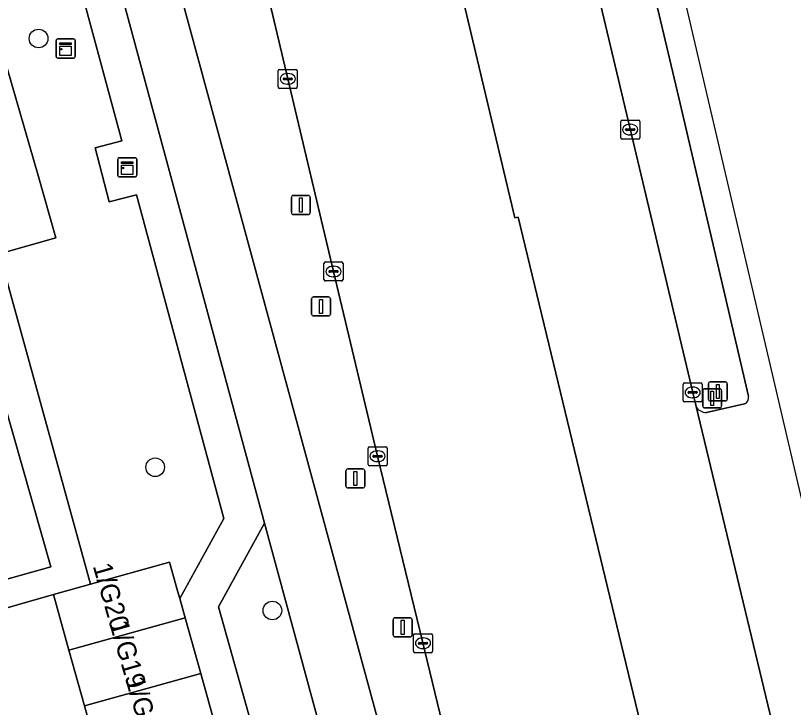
# Model space of a CAD drawing. Extents: x 158455 to 159797, y 387218 to 388672.
# Drawn here: x 159636.86 to 159677.74, y 388169.11 to 388205.48 of the extents above; entities that cross this region are included whole.
import ezdxf

# ---------------------------------------------------------------- set-up
doc = ezdxf.new("R2010")
doc.units = 0
for name, color, linetype in [('IMGEO_Berm_groen', 7, 'Continuous'), ('IMGEO_Boom', 7, 'Continuous'), ('IMGEO_Erf', 7, 'Continuous'), ('IMGEO_Fietspad_gesloten', 7, 'Continuous'), ('IMGEO_Groenvoorziening', 7, 'Continuous'), ('IMGEO_Kast', 7, 'Continuous'), ('IMGEO_Kolk', 7, 'Continuous'), ('IMGEO_Lichtmast', 7, 'Continuous'), ('IMGEO_OVBaan_gesloten', 7, 'Continuous'), ('IMGEO_Pand', 7, 'Continuous'), ('IMGEO_Pand_nummerreeks', 7, 'Continuous'), ('IMGEO_Portaal', 7, 'Continuous'), ('IMGEO_Rijbaan_lokaal_open', 7, 'Continuous'), ('IMGEO_Rijbaan_regionaal_gesloten', 7, 'Continuous'), ('IMGEO_Verkeersbordpaal', 7, 'Continuous'), ('IMGEO_Verkeersregelinstallatiepaal', 7, 'Continuous'), ('IMGEO_Voetpad_open', 7, 'Continuous')]:
    doc.layers.add(name, color=color, linetype=linetype)

msp = doc.modelspace()

# ---------------------------------------------------------------- linework, layer by layer
at = {"layer": 'IMGEO_Berm_groen'}
for points in [[(159675.371, 388185.466), (159671.711, 388201.147), (159663.582, 388235.478)], [(159660.811, 388234.68), (159672.62, 388184.925)], [(159651.166, 388202.15), (159648.765, 388212.298), (159646.344, 388222.432), (159644.377, 388230.62), (159644.302, 388230.936)], [(159639.758, 388227.953), (159640.031, 388226.875), (159658.488, 388158.911), (159658.763, 388157.822)], [(159634.385, 388225.24), (159634.356, 388224.809), (159631.488, 388219.772), (159638.058, 388197.062), (159638.98, 388193.787), (159636.003, 388192.949), (159640.81, 388175.591), (159644.957, 388176.749), (159645.378, 388175.243), (159645.494, 388174.828), (159647.811, 388179.043), (159643.213, 388196.057), (159641.777, 388195.686), (159641.04, 388198.532), (159642.447, 388198.888), (159635.636, 388224.071)], [(159662.181, 388156.706), (159662.185, 388156.811), (159661.39, 388159.754), (159660.603, 388162.867), (159658.255, 388172.57), (159655.888, 388182.314), (159653.572, 388192.025), (159651.166, 388202.15)], [(159673.164, 388184.618), (159675.171, 388185.064)]]:
    msp.add_lwpolyline(points, dxfattribs=at)
for centre, radius, start, end in [((159675.061, 388185.369), 0.324, 289.7608, 17.3374), ((159673.143, 388185.216), 0.598, 209.1015, 272.0231)]:
    msp.add_arc(centre, radius, start, end, dxfattribs=at)
at = {"layer": 'IMGEO_Boom'}
for centre in [(159638.072, 388204.27), (159644.199, 388181.735), (159650.361, 388174.205)]:
    msp.add_circle(centre, 0.489, dxfattribs=at)
at = {"layer": 'IMGEO_Erf'}
for points in [[(159636.003, 388192.949), (159638.98, 388193.787), (159638.058, 388197.062), (159631.488, 388219.772)], [(159632.895, 388174.864), (159638.725, 388176.498), (159635.221, 388188.773)]]:
    msp.add_lwpolyline(points, dxfattribs=at)
at = {"layer": 'IMGEO_Fietspad_gesloten'}
for points in [[(159658.763, 388157.822), (159658.488, 388158.911), (159640.031, 388226.875), (159639.758, 388227.953)], [(159637.683, 388224.215), (159644.254, 388199.877), (159649.95, 388178.792), (159657.224, 388151.962), (159658.025, 388149.006), (159660.304, 388140.704), (159661.947, 388135.028), (159664.534, 388125.683), (159669.802, 388106.904), (159673.015, 388095.37), (159685.789, 388050.048), (159696.558, 388011.582), (159703.942, 387985.301), (159705.075, 387981.191), (159705.828, 387978.447), (159707.21, 387973.41), (159715.919, 387942.632), (159716.56, 387939.594)]]:
    msp.add_lwpolyline(points, dxfattribs=at)
at = {"layer": 'IMGEO_Groenvoorziening'}
msp.add_lwpolyline([(159649.95, 388178.792), (159647.523, 388174.401), (159654.08, 388151.059), (159657.224, 388151.962)], close=True, dxfattribs=at)
at = {"layer": 'IMGEO_Kast'}
for p, q in [((159638.997, 388203.321), (159638.997, 388204.162)), ((159638.997, 388204.162), (159638.997, 388203.321)), ((159639.072, 388204.246), (159639.913, 388204.246)), ((159639.913, 388204.246), (159639.072, 388204.246)), ((159639.997, 388204.171), (159639.997, 388203.33)), ((159639.997, 388203.33), (159639.997, 388204.171)), ((159639.922, 388203.246), (159639.081, 388203.246)), ((159639.081, 388203.246), (159639.922, 388203.246)), ((159642.305, 388198.001), (159643.146, 388198.001)), ((159643.146, 388198.001), (159642.305, 388198.001)), ((159642.23, 388197.076), (159642.23, 388197.917)), ((159642.23, 388197.917), (159642.23, 388197.076)), ((159643.23, 388197.926), (159643.23, 388197.085)), ((159643.23, 388197.085), (159643.23, 388197.926)), ((159643.155, 388197.001), (159642.314, 388197.001)), ((159642.314, 388197.001), (159643.155, 388197.001))]:
    msp.add_line(p, q, dxfattribs=at)
for points in [[(159639.192, 388204.036), (159639.792, 388204.036), (159639.792, 388203.951), (159639.192, 388203.951), (159639.192, 388204.036)], [(159639.192, 388203.861), (159639.792, 388203.861), (159639.792, 388203.372), (159639.192, 388203.372), (159639.192, 388203.861)], [(159642.425, 388197.791), (159643.025, 388197.791), (159643.025, 388197.706), (159642.425, 388197.706), (159642.425, 388197.791)], [(159642.425, 388197.616), (159643.025, 388197.616), (159643.025, 388197.127), (159642.425, 388197.127), (159642.425, 388197.616)]]:
    msp.add_lwpolyline(points, dxfattribs=at)
for centre in [(159639.276, 388203.71), (159642.509, 388197.465)]:
    msp.add_circle(centre, 0.0377, dxfattribs=at)
for centre, start, end in [((159639.075, 388204.168), 92.4484, 184.2845), ((159639.075, 388204.168), 92.4484, 184.2845), ((159639.919, 388204.168), 2.4484, 94.2845), ((159639.919, 388204.168), 2.4484, 94.2845), ((159639.075, 388203.324), 182.4484, 274.2845), ((159639.075, 388203.324), 182.4484, 274.2845), ((159639.919, 388203.324), 272.4484, 4.2845), ((159639.919, 388203.324), 272.4484, 4.2845), ((159642.308, 388197.923), 92.4484, 184.2845), ((159642.308, 388197.923), 92.4484, 184.2845), ((159643.152, 388197.923), 2.4484, 94.2845), ((159643.152, 388197.923), 2.4484, 94.2845), ((159642.308, 388197.079), 182.4484, 274.2845), ((159642.308, 388197.079), 182.4484, 274.2845), ((159643.152, 388197.079), 272.4484, 4.2845), ((159643.152, 388197.079), 272.4484, 4.2845)]:
    msp.add_arc(centre, 0.0779, start, end, dxfattribs=at)
at = {"layer": 'IMGEO_Kolk'}
for p, q in [((159650.665, 388201.724), (159650.665, 388202.576)), ((159650.74, 388202.65), (159651.592, 388202.65)), ((159651.666, 388202.576), (159651.666, 388201.724)), ((159650.924, 388202.144), (159650.924, 388202.156)), ((159651.362, 388202.107), (159650.964, 388202.107)), ((159650.967, 388202.193), (159651.365, 388202.193)), ((159651.153, 388202.43), (159651.178, 388202.43)), ((159651.408, 388202.156), (159651.408, 388202.144)), ((159651.592, 388201.65), (159650.74, 388201.65)), ((159651.176, 388201.87), (159651.151, 388201.87)), ((159668.664, 388199.056), (159668.664, 388199.908)), ((159668.739, 388199.982), (159669.591, 388199.982)), ((159669.152, 388199.762), (159669.177, 388199.762)), ((159669.665, 388199.908), (159669.665, 388199.056)), ((159668.923, 388199.476), (159668.923, 388199.488)), ((159669.361, 388199.439), (159668.963, 388199.439)), ((159668.966, 388199.525), (159669.364, 388199.525)), ((159669.175, 388199.202), (159669.15, 388199.202)), ((159669.407, 388199.488), (159669.407, 388199.476)), ((159669.591, 388198.982), (159668.739, 388198.982)), ((159653.071, 388191.599), (159653.071, 388192.451)), ((159653.146, 388192.525), (159653.998, 388192.525)), ((159653.559, 388192.305), (159653.584, 388192.305)), ((159654.072, 388192.451), (159654.072, 388191.599)), ((159653.33, 388192.019), (159653.33, 388192.031)), ((159653.768, 388191.982), (159653.37, 388191.982)), ((159653.373, 388192.068), (159653.771, 388192.068)), ((159653.814, 388192.031), (159653.814, 388192.019)), ((159653.998, 388191.525), (159653.146, 388191.525)), ((159653.582, 388191.745), (159653.557, 388191.745)), ((159672.018, 388186.167), (159672.87, 388186.167)), ((159671.943, 388185.241), (159671.943, 388186.093)), ((159672.245, 388185.71), (159672.643, 388185.71)), ((159672.431, 388185.947), (159672.456, 388185.947)), ((159672.944, 388186.093), (159672.944, 388185.241)), ((159672.202, 388185.661), (159672.202, 388185.673)), ((159672.64, 388185.624), (159672.242, 388185.624)), ((159672.454, 388185.387), (159672.429, 388185.387)), ((159672.686, 388185.673), (159672.686, 388185.661)), ((159672.87, 388185.167), (159672.018, 388185.167)), ((159655.387, 388181.888), (159655.387, 388182.74)), ((159655.462, 388182.814), (159656.314, 388182.814)), ((159655.875, 388182.594), (159655.9, 388182.594)), ((159656.388, 388182.74), (159656.388, 388181.888)), ((159655.646, 388182.308), (159655.646, 388182.32)), ((159656.084, 388182.271), (159655.686, 388182.271)), ((159655.689, 388182.357), (159656.087, 388182.357)), ((159655.898, 388182.034), (159655.873, 388182.034)), ((159656.13, 388182.32), (159656.13, 388182.308)), ((159656.314, 388181.814), (159655.462, 388181.814)), ((159657.774, 388172.059), (159657.774, 388172.911)), ((159657.849, 388172.985), (159658.701, 388172.985)), ((159658.262, 388172.765), (159658.287, 388172.765)), ((159658.775, 388172.911), (159658.775, 388172.059)), ((159658.033, 388172.479), (159658.033, 388172.491)), ((159658.471, 388172.442), (159658.073, 388172.442)), ((159658.076, 388172.528), (159658.474, 388172.528)), ((159658.285, 388172.205), (159658.26, 388172.205)), ((159658.517, 388172.491), (159658.517, 388172.479)), ((159658.701, 388171.985), (159657.849, 388171.985))]:
    msp.add_line(p, q, dxfattribs=at)
for points in [[(159650.665, 388201.724), (159650.665, 388202.576)], [(159650.74, 388202.65), (159651.592, 388202.65)], [(159651.666, 388202.576), (159651.666, 388201.724)], [(159651.592, 388201.65), (159650.74, 388201.65)], [(159668.664, 388199.056), (159668.664, 388199.908)], [(159668.739, 388199.982), (159669.591, 388199.982)], [(159669.665, 388199.908), (159669.665, 388199.056)], [(159669.591, 388198.982), (159668.739, 388198.982)], [(159653.071, 388191.599), (159653.071, 388192.451)], [(159653.146, 388192.525), (159653.998, 388192.525)], [(159654.072, 388192.451), (159654.072, 388191.599)], [(159653.998, 388191.525), (159653.146, 388191.525)], [(159672.018, 388186.167), (159672.87, 388186.167)], [(159671.943, 388185.241), (159671.943, 388186.093)], [(159672.944, 388186.093), (159672.944, 388185.241)], [(159672.87, 388185.167), (159672.018, 388185.167)], [(159655.387, 388181.888), (159655.387, 388182.74)], [(159655.462, 388182.814), (159656.314, 388182.814)], [(159656.388, 388182.74), (159656.388, 388181.888)], [(159656.314, 388181.814), (159655.462, 388181.814)], [(159657.774, 388172.059), (159657.774, 388172.911)], [(159657.849, 388172.985), (159658.701, 388172.985)], [(159658.775, 388172.911), (159658.775, 388172.059)], [(159658.701, 388171.985), (159657.849, 388171.985)]]:
    msp.add_lwpolyline(points, dxfattribs=at)
for centre, radius, start, end in [((159650.742, 388202.574), 0.0765, 91.552, 178.448), ((159650.742, 388202.574), 0.0765, 91.552, 178.448), ((159651.59, 388202.574), 0.0765, 1.552, 88.448), ((159651.59, 388202.574), 0.0765, 1.552, 88.448), ((159650.964, 388202.153), 0.0403, 85.8775, 175.7526), ((159650.961, 388202.143), 0.0366, 178.938, 274.7102), ((159651.365, 388202.15), 0.043, 264.8664, 352.4533), ((159651.369, 388202.155), 0.0386, 1.7309, 96.639), ((159650.742, 388201.726), 0.0765, 181.552, 268.448), ((159650.742, 388201.726), 0.0765, 181.552, 268.448), ((159651.59, 388201.726), 0.0765, 271.552, 358.448), ((159651.59, 388201.726), 0.0765, 271.552, 358.448), ((159668.741, 388199.906), 0.0765, 91.552, 178.448), ((159668.741, 388199.906), 0.0765, 91.552, 178.448), ((159669.589, 388199.906), 0.0765, 1.552, 88.448), ((159669.589, 388199.906), 0.0765, 1.552, 88.448), ((159668.963, 388199.485), 0.0403, 85.8775, 175.7526), ((159668.96, 388199.475), 0.0366, 178.938, 274.7102), ((159669.364, 388199.482), 0.043, 264.8664, 352.4533), ((159669.368, 388199.487), 0.0386, 1.7309, 96.639), ((159668.741, 388199.058), 0.0765, 181.552, 268.448), ((159668.741, 388199.058), 0.0765, 181.552, 268.448), ((159669.589, 388199.058), 0.0765, 271.552, 358.448), ((159669.589, 388199.058), 0.0765, 271.552, 358.448), ((159653.148, 388192.449), 0.0765, 91.552, 178.448), ((159653.148, 388192.449), 0.0765, 91.552, 178.448), ((159653.996, 388192.449), 0.0765, 1.552, 88.448), ((159653.996, 388192.449), 0.0765, 1.552, 88.448), ((159653.37, 388192.028), 0.0403, 85.8775, 175.7526), ((159653.367, 388192.018), 0.0366, 178.938, 274.7102), ((159653.771, 388192.025), 0.043, 264.8664, 352.4533), ((159653.775, 388192.03), 0.0386, 1.7309, 96.639), ((159653.148, 388191.601), 0.0765, 181.552, 268.448), ((159653.148, 388191.601), 0.0765, 181.552, 268.448), ((159653.996, 388191.601), 0.0765, 271.552, 358.448), ((159653.996, 388191.601), 0.0765, 271.552, 358.448), ((159672.02, 388186.091), 0.0765, 91.552, 178.448), ((159672.02, 388186.091), 0.0765, 91.552, 178.448), ((159672.868, 388186.091), 0.0765, 1.552, 88.448), ((159672.868, 388186.091), 0.0765, 1.552, 88.448), ((159672.242, 388185.67), 0.0403, 85.8775, 175.7526), ((159672.647, 388185.672), 0.0386, 1.7309, 96.639), ((159672.239, 388185.66), 0.0366, 178.938, 274.7102), ((159672.643, 388185.667), 0.043, 264.8664, 352.4533), ((159672.02, 388185.243), 0.0765, 181.552, 268.448), ((159672.02, 388185.243), 0.0765, 181.552, 268.448), ((159672.868, 388185.243), 0.0765, 271.552, 358.448), ((159672.868, 388185.243), 0.0765, 271.552, 358.448), ((159655.464, 388182.738), 0.0765, 91.552, 178.448), ((159655.464, 388182.738), 0.0765, 91.552, 178.448), ((159656.312, 388182.738), 0.0765, 1.552, 88.448), ((159656.312, 388182.738), 0.0765, 1.552, 88.448), ((159655.686, 388182.317), 0.0403, 85.8775, 175.7526), ((159655.683, 388182.307), 0.0366, 178.938, 274.7102), ((159656.087, 388182.314), 0.043, 264.8664, 352.4533), ((159656.091, 388182.319), 0.0386, 1.7309, 96.639), ((159655.464, 388181.89), 0.0765, 181.552, 268.448), ((159655.464, 388181.89), 0.0765, 181.552, 268.448), ((159656.312, 388181.89), 0.0765, 271.552, 358.448), ((159656.312, 388181.89), 0.0765, 271.552, 358.448), ((159657.851, 388172.909), 0.0765, 91.552, 178.448), ((159657.851, 388172.909), 0.0765, 91.552, 178.448), ((159658.699, 388172.909), 0.0765, 1.552, 88.448), ((159658.699, 388172.909), 0.0765, 1.552, 88.448), ((159658.073, 388172.488), 0.0403, 85.8775, 175.7526), ((159658.07, 388172.478), 0.0366, 178.938, 274.7102), ((159658.474, 388172.485), 0.043, 264.8664, 352.4533), ((159658.478, 388172.49), 0.0386, 1.7309, 96.639), ((159657.851, 388172.061), 0.0765, 181.552, 268.448), ((159657.851, 388172.061), 0.0765, 181.552, 268.448), ((159658.699, 388172.061), 0.0765, 271.552, 358.448), ((159658.699, 388172.061), 0.0765, 271.552, 358.448)]:
    msp.add_arc(centre, radius, start, end, dxfattribs=at)
for centre, major_axis, ratio, start_param, end_param in [((159651.152, 388202.15), (-0.387, 0.002), 0.722429, 4.712389, 7.853982), ((159651.177, 388202.15), (-0.39, 0.002), 0.717154, 1.570796, 4.712389), ((159669.151, 388199.482), (-0.387, 0.002), 0.722429, 4.712389, 7.853982), ((159669.176, 388199.482), (-0.39, 0.002), 0.717154, 1.570796, 4.712389), ((159653.558, 388192.025), (-0.387, 0.002), 0.722429, 4.712389, 7.853982), ((159653.583, 388192.025), (-0.39, 0.002), 0.717154, 1.570796, 4.712389), ((159672.43, 388185.667), (-0.387, 0.002), 0.722429, 4.712389, 7.853982), ((159672.455, 388185.667), (-0.39, 0.002), 0.717154, 1.570796, 4.712389), ((159655.874, 388182.314), (-0.387, 0.002), 0.722429, 4.712389, 7.853982), ((159655.899, 388182.314), (-0.39, 0.002), 0.717154, 1.570796, 4.712389), ((159658.261, 388172.485), (-0.387, 0.002), 0.722429, 4.712389, 7.853982), ((159658.286, 388172.485), (-0.39, 0.002), 0.717154, 1.570796, 4.712389)]:
    msp.add_ellipse(centre, major_axis=major_axis, ratio=ratio, start_param=start_param, end_param=end_param, dxfattribs=at)
at = {"layer": 'IMGEO_Lichtmast'}
for p, q in [((159651.356, 388195.118), (159651.356, 388195.918)), ((159651.356, 388195.918), (159651.356, 388195.118)), ((159651.456, 388196.018), (159652.246, 388196.018)), ((159652.246, 388196.018), (159651.456, 388196.018)), ((159652.346, 388195.918), (159652.346, 388195.118)), ((159652.346, 388195.118), (159652.346, 388195.918)), ((159652.246, 388195.018), (159651.456, 388195.018)), ((159651.456, 388195.018), (159652.246, 388195.018)), ((159656.706, 388172.921), (159656.706, 388173.721)), ((159656.706, 388173.721), (159656.706, 388172.921)), ((159656.806, 388173.821), (159657.596, 388173.821)), ((159657.596, 388173.821), (159656.806, 388173.821)), ((159657.696, 388173.721), (159657.696, 388172.921)), ((159657.696, 388172.921), (159657.696, 388173.721)), ((159657.596, 388172.821), (159656.806, 388172.821)), ((159656.806, 388172.821), (159657.596, 388172.821))]:
    msp.add_line(p, q, dxfattribs=at)
for points in [[(159651.776, 388195.893), (159651.926, 388195.893), (159651.926, 388195.143), (159651.776, 388195.143), (159651.776, 388195.893)], [(159657.126, 388173.696), (159657.276, 388173.696), (159657.276, 388172.946), (159657.126, 388172.946), (159657.126, 388173.696)]]:
    msp.add_lwpolyline(points, dxfattribs=at)
for centre, start, end in [((159651.456, 388195.918), 90, 180), ((159651.456, 388195.918), 90, 180), ((159652.246, 388195.918), 0, 90), ((159652.246, 388195.918), 360, 90), ((159651.456, 388195.118), 180, 270), ((159651.456, 388195.118), 180, 270), ((159652.246, 388195.118), 270, 0), ((159652.246, 388195.118), 270, 0), ((159656.806, 388173.721), 90, 180), ((159656.806, 388173.721), 90, 180), ((159657.596, 388173.721), 0, 90), ((159657.596, 388173.721), 360, 90), ((159656.806, 388172.921), 180, 270), ((159656.806, 388172.921), 180, 270), ((159657.596, 388172.921), 270, 0), ((159657.596, 388172.921), 270, 0)]:
    msp.add_arc(centre, 0.1, start, end, dxfattribs=at)
at = {"layer": 'IMGEO_OVBaan_gesloten'}
msp.add_lwpolyline([(159690.119, 388120.637), (159688.857, 388124.634), (159687.741, 388128.619), (159682.221, 388148.181), (159679.748, 388157.011), (159678.541, 388161.269), (159677.648, 388164.454), (159676.943, 388166.981), (159672.62, 388184.925), (159660.811, 388234.68), (159654.092, 388233.746), (159653.894, 388233.707), (159663.102, 388194.838), (159663.281, 388194.878), (159670.924, 388163.173), (159671.964, 388159.447), (159673.161, 388155.216), (159682.09, 388123.488), (159684.279, 388114.564)], dxfattribs=at)
at = {"layer": 'IMGEO_Pand'}
for points in [[(159645.494, 388174.828), (159645.378, 388175.243), (159644.957, 388176.749), (159640.81, 388175.591), (159638.85, 388175.043), (159639.667, 388172.119), (159645.774, 388173.825)], [(159639.667, 388172.119), (159640.483, 388169.195), (159646.591, 388170.901), (159645.774, 388173.825)], [(159640.483, 388169.195), (159641.3, 388166.271), (159647.407, 388167.977), (159646.591, 388170.901)]]:
    msp.add_lwpolyline(points, close=True, dxfattribs=at)
at = {"layer": 'IMGEO_Portaal'}
for p, q in [((159673.272, 388185.318), (159673.272, 388186.118)), ((159673.272, 388186.118), (159673.272, 388185.318)), ((159673.372, 388186.218), (159674.162, 388186.218)), ((159674.162, 388186.218), (159673.372, 388186.218)), ((159674.262, 388186.118), (159674.262, 388185.318)), ((159674.262, 388185.318), (159674.262, 388186.118)), ((159674.162, 388185.218), (159673.372, 388185.218)), ((159673.372, 388185.218), (159674.162, 388185.218)), ((159654.322, 388181.645), (159655.112, 388181.645)), ((159655.112, 388181.645), (159654.322, 388181.645)), ((159654.222, 388180.745), (159654.222, 388181.545)), ((159654.222, 388181.545), (159654.222, 388180.745)), ((159655.212, 388181.545), (159655.212, 388180.745)), ((159655.212, 388180.745), (159655.212, 388181.545)), ((159655.112, 388180.645), (159654.322, 388180.645)), ((159654.322, 388180.645), (159655.112, 388180.645))]:
    msp.add_line(p, q, dxfattribs=at)
for points in [[(159673.692, 388186.093), (159673.842, 388186.093), (159673.842, 388185.343), (159673.692, 388185.343), (159673.692, 388186.093)], [(159654.642, 388181.52), (159654.792, 388181.52), (159654.792, 388180.77), (159654.642, 388180.77), (159654.642, 388181.52)]]:
    msp.add_lwpolyline(points, dxfattribs=at)
for centre, start, end in [((159673.372, 388186.118), 90, 180), ((159673.372, 388186.118), 90, 180), ((159674.162, 388186.118), 0, 90), ((159674.162, 388186.118), 360, 90), ((159673.372, 388185.318), 180, 270), ((159673.372, 388185.318), 180, 270), ((159674.162, 388185.318), 270, 0), ((159674.162, 388185.318), 270, 0), ((159654.322, 388181.545), 90, 180), ((159654.322, 388181.545), 90, 180), ((159655.112, 388181.545), 0, 90), ((159655.112, 388181.545), 360, 90), ((159654.322, 388180.745), 180, 270), ((159654.322, 388180.745), 180, 270), ((159655.112, 388180.745), 270, 0), ((159655.112, 388180.745), 270, 0)]:
    msp.add_arc(centre, 0.1, start, end, dxfattribs=at)
at = {"layer": 'IMGEO_Rijbaan_lokaal_open'}
msp.add_lwpolyline([(159641.3, 388166.271), (159640.483, 388169.195), (159639.667, 388172.119), (159638.85, 388175.043), (159633.291, 388173.456), (159640.618, 388147.316)], dxfattribs=at)
at = {"layer": 'IMGEO_Rijbaan_regionaal_gesloten'}
for points in [[(159702.382, 388092.39), (159679.898, 388172.707), (159665.136, 388235.853), (159663.582, 388235.478), (159671.711, 388201.147), (159675.371, 388185.466)], [(159653.894, 388233.707), (159644.278, 388231.031), (159644.302, 388230.936), (159644.377, 388230.62), (159646.344, 388222.432), (159648.765, 388212.298), (159651.166, 388202.15), (159653.572, 388192.025), (159655.888, 388182.314), (159658.255, 388172.57), (159660.603, 388162.867)], [(159670.924, 388163.173), (159663.281, 388194.878), (159663.102, 388194.838), (159653.894, 388233.707)], [(159672.62, 388184.925), (159676.943, 388166.981)], [(159675.171, 388185.064), (159673.164, 388184.618)]]:
    msp.add_lwpolyline(points, dxfattribs=at)
for centre, radius, start, end in [((159675.061, 388185.369), 0.324, 289.7608, 17.3374), ((159673.143, 388185.216), 0.598, 209.1015, 272.0231)]:
    msp.add_arc(centre, radius, start, end, dxfattribs=at)
at = {"layer": 'IMGEO_Verkeersbordpaal'}
for p, q in [((159672.974, 388184.957), (159672.974, 388185.757)), ((159672.974, 388185.757), (159672.974, 388184.957)), ((159673.074, 388185.857), (159673.864, 388185.857)), ((159673.864, 388185.857), (159673.074, 388185.857)), ((159673.964, 388185.757), (159673.964, 388184.957)), ((159673.964, 388184.957), (159673.964, 388185.757)), ((159673.864, 388184.857), (159673.074, 388184.857)), ((159673.074, 388184.857), (159673.864, 388184.857))]:
    msp.add_line(p, q, dxfattribs=at)
msp.add_lwpolyline([(159673.394, 388185.732), (159673.544, 388185.732), (159673.544, 388184.982), (159673.394, 388184.982), (159673.394, 388185.732)], dxfattribs=at)
for centre, start, end in [((159673.074, 388185.757), 90, 180), ((159673.074, 388185.757), 90, 180), ((159673.864, 388185.757), 0, 90), ((159673.864, 388185.757), 360, 90), ((159673.074, 388184.957), 180, 270), ((159673.074, 388184.957), 180, 270), ((159673.864, 388184.957), 270, 0), ((159673.864, 388184.957), 270, 0)]:
    msp.add_arc(centre, 0.1, start, end, dxfattribs=at)
at = {"layer": 'IMGEO_Verkeersregelinstallatiepaal'}
for p, q in [((159652.516, 388190.686), (159653.306, 388190.686)), ((159653.306, 388190.686), (159652.516, 388190.686)), ((159652.416, 388189.786), (159652.416, 388190.586)), ((159652.416, 388190.586), (159652.416, 388189.786)), ((159653.406, 388190.586), (159653.406, 388189.786)), ((159653.406, 388189.786), (159653.406, 388190.586)), ((159653.306, 388189.686), (159652.516, 388189.686)), ((159652.516, 388189.686), (159653.306, 388189.686))]:
    msp.add_line(p, q, dxfattribs=at)
msp.add_lwpolyline([(159652.836, 388190.561), (159652.986, 388190.561), (159652.986, 388189.811), (159652.836, 388189.811), (159652.836, 388190.561)], dxfattribs=at)
for centre, start, end in [((159652.516, 388190.586), 90, 180), ((159652.516, 388190.586), 90, 180), ((159653.306, 388190.586), 0, 90), ((159653.306, 388190.586), 360, 90), ((159652.516, 388189.786), 180, 270), ((159652.516, 388189.786), 180, 270), ((159653.306, 388189.786), 270, 0), ((159653.306, 388189.786), 270, 0)]:
    msp.add_arc(centre, 0.1, start, end, dxfattribs=at)
at = {"layer": 'IMGEO_Voetpad_open'}
msp.add_lwpolyline([(159635.636, 388224.071), (159642.447, 388198.888), (159641.04, 388198.532), (159641.777, 388195.686), (159643.213, 388196.057), (159647.811, 388179.043), (159645.494, 388174.828), (159645.774, 388173.825), (159646.591, 388170.901), (159647.407, 388167.977), (159648.224, 388165.053), (159649.04, 388162.129), (159649.857, 388159.205), (159650.674, 388156.281), (159651.49, 388153.357), (159652.277, 388150.541), (159654.08, 388151.059), (159647.523, 388174.401), (159649.95, 388178.792), (159644.254, 388199.877), (159637.683, 388224.215)], dxfattribs=at)
msp.add_lwpolyline([(159636.003, 388192.949), (159635.948, 388192.933), (159634.214, 388192.445), (159635.281, 388188.79), (159635.221, 388188.773), (159638.725, 388176.498), (159632.895, 388174.864), (159633.291, 388173.456), (159638.85, 388175.043), (159640.81, 388175.591)], close=True, dxfattribs=at)

# ---------------------------------------------------------------- texts
at = {"layer": 'IMGEO_Pand_nummerreeks'}
for s, rotation, p in [('1/G20', 286.0369, (159640.916, 388176.544)), ('1/G19', 286.0347, (159641.785, 388173.523)), ('1/G18', 286.0347, (159642.631, 388170.578))]:
    msp.add_text(s, height=1, rotation=rotation, dxfattribs=at).set_placement(p)

doc.saveas('drawing.dxf')
